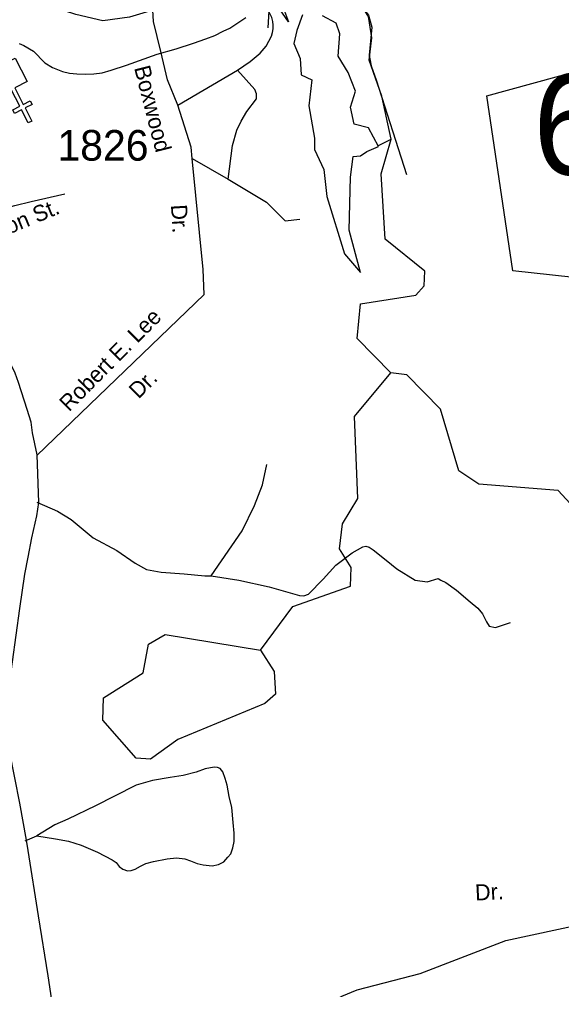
# Model space of a CAD drawing. Extents: x 884530 to 1028605, y 526725 to 653634.
# Drawn here: x 973593 to 975807, y 567730 to 571686 of the extents above; entities that cross this region are included whole.
import ezdxf

# ---------------------------------------------------------------- set-up
doc = ezdxf.new("R2010")
doc.units = 0
for name, color, linetype in [('Exist Boundary Political City Limit New', 7, 'Continuous'), ('Exist Cultural Church CELL', 7, 'Continuous'), ('Exist Hydrographic Bay Label', 7, 'Continuous'), ('Exist Hydrographic Creek Single Shore', 7, 'Continuous'), ('Exist Hydrographic Misc Water Feature', 7, 'Continuous'), ('Exist Hydrographic Pond Over 1500 Sq Ft', 7, 'Continuous'), ('Exist Road Non-System Type 51', 7, 'Continuous'), ('Exist Road Non-System Type 51 Label', 7, 'Continuous'), ('Exist Road Primary NC Attributed', 7, 'Continuous'), ('Exist Road Secondary Structure Standard Bridge Attributed CELL', 7, 'Continuous'), ('Exist Road Secondary Structure Standard Bridge CELL', 7, 'Continuous'), ('Exist Road Secondary Structure Standard Bridge Number Label', 7, 'Continuous'), ('Exist Road Secondary Type 41 Attributed', 7, 'Continuous'), ('Exist Road Secondary Type 51 Attributed', 7, 'Continuous'), ('Exist Road Secondary Type 51 Label', 7, 'Continuous'), ('Exist Road Secondary Type 51 Number Label', 7, 'Continuous'), ('Map Preparation Boundary City Limit Buffer Line', 7, 'Continuous')]:
    doc.layers.add(name, color=color, linetype=linetype)

msp = doc.modelspace()

# ---------------------------------------------------------------- linework, layer by layer
at = {"layer": 'Exist Boundary Political City Limit New'}
msp.add_lwpolyline([(977152.2, 570493), (975607.4, 570661.4), (975501.2, 571374.7), (976251.4, 571580.6)], dxfattribs=at)
at = {"layer": 'Exist Cultural Church CELL'}
msp.add_lwpolyline([(973624.4, 571433.5), (973573.9, 571407.3), (973608.8, 571339.6), (973637.2, 571354.3), (973644.6, 571340.1), (973616.1, 571325.4), (973643.7, 571272), (973629.5, 571264.7), (973601.9, 571318.1), (973573.4, 571303.4), (973566.1, 571317.6), (973594.6, 571332.3), (973559.6, 571400), (973508.3, 571373.6), (973459.5, 571468.2), (973575.6, 571528.1)], close=True, dxfattribs=at)
at = {"layer": 'Exist Hydrographic Bay Label'}
msp.add_lwpolyline([(974577.6, 569113.7), (974632.9, 569027.3), (974638.2, 568935.3), (974595.1, 568896.8), (974239.9, 568749.7), (974128.5, 568669.9), (974070.4, 568674.3), (973933.9, 568828.1), (973937, 568919.9), (974099, 569021.7), (974119.9, 569139.3), (974187.9, 569177.4), (974577.6, 569113.7)], dxfattribs=at)
at = {"layer": 'Exist Hydrographic Creek Single Shore'}
for points in [[(975070.2, 571056.5), (975111.1, 571198.4), (975073.1, 571373.9), (975020.5, 571520.1), (975032.2, 571610.7), (975017.6, 571698.4), (974973.7, 571768.6), (974859.7, 571754), (974832.7, 571758.6)], [(975058.5, 571172.1), (975111.1, 571198.4)], [(975108.9, 570245.1), (974971.8, 570385.7), (974985.1, 570526.6), (975211.4, 570561.4), (975246.1, 570600.1), (975248.2, 570659.1), (975086, 570790.3), (975070.2, 571056.5)], [(975921.1, 569624.8), (975792.6, 569765.3), (975468.3, 569791.6), (975386.7, 569845.7), (975312.2, 570096.6), (975175.1, 570237.2), (975108.9, 570245.1)]]:
    msp.add_lwpolyline(points, dxfattribs=at)
at = {"layer": 'Exist Hydrographic Misc Water Feature'}
msp.add_lwpolyline([(974577.6, 569113.7), (974708.7, 569291.6), (974945.2, 569375.4), (974947.8, 569450.9), (974900.3, 569527.3), (974912.2, 569628.8), (974974.3, 569732.5), (974960.8, 570067.6), (975108.9, 570245.1)], dxfattribs=at)
at = {"layer": 'Exist Hydrographic Pond Over 1500 Sq Ft'}
msp.add_lwpolyline([(974748.7, 571705.7), (974725.3, 571641.4), (974713.6, 571588.8), (974739.9, 571527.4), (974742.8, 571460.1), (974786.7, 571439.7), (974775, 571334.4), (974798.4, 571202.8), (974798.4, 571156.6), (974836.4, 571074.8), (974848.1, 570964.5), (974920.8, 570730.8), (974985.1, 570654.8), (974938.7, 570827.1), (974944.5, 571042.6), (974956.2, 571127.4), (974985.4, 571130.3), (975011.7, 571147.9), (975058.5, 571168.3), (975017.6, 571244.4), (974959.1, 571259), (974944.5, 571329.1), (974965, 571393.5), (974935.7, 571469.5), (974894.8, 571536.7), (974900.7, 571627.4), (974886, 571671.2), (974830.5, 571700.5)], dxfattribs=at)
at = {"layer": 'Exist Road Non-System Type 51'}
for p, q in [((974240.3, 571336.3), (974483.4, 571480)), ((974298.6, 571119.7), (974445.9, 571035.4))]:
    msp.add_line(p, q, dxfattribs=at)
for points in [[(974802, 571950.9), (974883.7, 571867.2), (974932.5, 571810.8), (975018, 571704), (975031.6, 571655.5), (975020.5, 571541.1), (975028.4, 571497.4), (975049.1, 571440.1), (975173, 571054.6)], [(974137.2, 571723.8), (974041.9, 571695.5), (973934.3, 571681.1), (973823.5, 571707), (973777.6, 571721.4), (973733.8, 571739.8), (973697.2, 571744.6)], [(974170.4, 571555.3), (974141.1, 571677.8), (974137.2, 571723.8)], [(974483.4, 571480), (974534.6, 571515.1), (974559.6, 571534.7), (974576.5, 571548.8), (974600, 571577.8), (974621.8, 571618.6), (974626.3, 571632.5), (974629.1, 571647.9), (974629.1, 571663.4), (974627, 571677.6), (974623, 571693.8), (974614.2, 571713.3), (974605.3, 571726.7), (974592.8, 571740.4)], [(974240.3, 571336.3), (974197.4, 571440.1), (974170.4, 571555.3)], [(974445.9, 571035.4), (974462.7, 571172), (974480.9, 571234.5), (974498, 571271.5), (974521.7, 571311.3), (974560.5, 571363.1), (974561.1, 571383), (974554, 571400.1), (974483.4, 571480)], [(974298.6, 571119.7), (974294.7, 571165.8), (974240.3, 571336.3)], [(973664.6, 569907.8), (974347.8, 570564.8), (974342.6, 570667.1), (974298.6, 571119.7)], [(974445.9, 571035.4), (974601.2, 570941.1), (974678.5, 570864.4), (974737.2, 570872.4)], [(974376.3, 569416.8), (974501.9, 569601.4), (974552.5, 569704.8), (974585.3, 569788.1), (974602.9, 569871.4)], [(973663.8, 569717.2), (973749, 569681.5), (973804.4, 569647.2), (973894, 569572.5), (973990.4, 569520.5), (974065.8, 569469.2), (974111.6, 569443.1), (974171.9, 569431.6), (974265.1, 569425.1), (974350, 569416.9), (974376.3, 569416.8)], [(974376.3, 569416.8), (974489.5, 569399.4), (974613.2, 569372.3), (974736.7, 569337.6), (974754.1, 569336.2), (974773.7, 569342.5), (974833.2, 569404), (974885, 569461.2), (974951.7, 569510.6), (974995, 569535.7), (975007.3, 569538.5), (975021.4, 569534.7), (975037.3, 569523.4), (975090, 569481), (975134.5, 569446.4), (975208.6, 569399.4), (975257.5, 569392.6), (975302.6, 569406.7), (975314.1, 569400.3), (975333.5, 569390), (975377.3, 569359), (975432.7, 569311.4), (975464.9, 569285.6), (975482.9, 569262.4), (975499.6, 569230.3), (975511.3, 569212.2), (975537.3, 569206.7), (975597.5, 569226.4)], [(973616.5, 568336.5), (973663.6, 568357.4), (973741, 568344.9), (973793.6, 568335.3), (973844.7, 568319.2), (973912.1, 568289.8), (973972, 568259), (973988.7, 568248.6), (974000, 568232.1), (974015.9, 568220.4), (974034.6, 568214.1), (974049.2, 568215.6), (974065, 568221.4), (974086.9, 568232.9), (974108.8, 568244.4), (974140.2, 568252.7), (974196.6, 568263.4), (974234.2, 568267.4), (974268.7, 568263.2), (974291.9, 568254.5), (974318.8, 568244.4), (974343.8, 568238.1), (974379.4, 568235), (974405.4, 568240.2), (974427.4, 568250.6), (974444.2, 568269.5), (974455.7, 568284.1), (974465, 568308.1), (974469.2, 568334.2), (974469.2, 568367.7), (974466.1, 568411.6), (974460.9, 568472.1), (974449.3, 568517.1), (974441, 568563), (974433.6, 568591.2), (974423.3, 568618.1), (974412.2, 568631.3), (974401.1, 568636.3), (974388.5, 568637.4), (974351, 568629.9), (974315.3, 568616.2), (974261.1, 568603.1), (974209.2, 568595.3), (974136.5, 568582.8), (974070, 568564.1), (973981.4, 568519.4), (973903.8, 568479.3), (973790.5, 568425.6), (973737.2, 568401.7), (973663.6, 568357.4)], [(973761.6, 567490.3), (973835.8, 567461.2), (973899.2, 567430.4), (974030.4, 567352.5), (974077.2, 567334.4), (974113.5, 567325.9), (974143.3, 567325.8), (974192.9, 567333.6), (974333.6, 567366.9), (974501.6, 567406.7), (974601.9, 567433), (974662.4, 567454), (974694.6, 567471.1), (974718.7, 567490.4), (974737.8, 567510.6), (974784.1, 567579.5), (974827.5, 567635.7), (974874.3, 567680.7), (974908.9, 567703), (974972.2, 567728.4), (975229.1, 567795.1), (975578.2, 567930.1), (975900.8, 567998.9)]]:
    msp.add_lwpolyline(points, dxfattribs=at)
at = {"layer": 'Exist Road Primary NC Attributed'}
for points in [[(973545.5, 568745.7), (973553.5, 568779), (973549.8, 568846), (973549.7, 568958.1), (973595, 569284.1), (973614.8, 569424.4), (973629, 569493.3), (973643.8, 569572.9), (973664.1, 569661.6), (973672, 569716.9), (973665.9, 569910.5), (973646.4, 570000.2), (973640.5, 570043.7), (973625, 570095.9), (973588.8, 570205.2), (973575.7, 570244.1), (973543.5, 570311.2), (973495.2, 570414.8), (973488.4, 570439.1), (973433.5, 570554.6), (973411.7, 570611.4), (973332.5, 570748.2), (973277.5, 570832.8)], [(974291.4, 565746.4), (974237.3, 565855.2), (974165.7, 565987.2), (974098.4, 566118.8), (974027.7, 566259.1), (973986.6, 566343.8), (973955.2, 566417.7), (973932.5, 566470.2), (973893.8, 566575.9), (973873.1, 566690), (973822.5, 566980.4), (973802.3, 567158.5), (973782.6, 567312.6), (973779.1, 567328.7), (973755.1, 567492), (973741.2, 567578.6), (973710.8, 567785.9), (973671.3, 568031.4), (973628.5, 568297.7), (973622, 568340), (973595.1, 568490.5), (973554.6, 568696.4), (973545.5, 568745.7)]]:
    msp.add_lwpolyline(points, dxfattribs=at)
at = {"layer": 'Exist Road Secondary Structure Standard Bridge Attributed CELL'}
msp.add_lwpolyline([(974692, 571676.2), (974553.6, 571877), (974773.8, 571772.3), (974646.4, 571797.9)], close=True, dxfattribs=at)
at = {"layer": 'Exist Road Secondary Structure Standard Bridge CELL'}
msp.add_line((974609.1, 571652.3), (974612.7, 571721.2), dxfattribs=at)
at = {"layer": 'Exist Road Secondary Type 41 Attributed'}
msp.add_lwpolyline([(973277.5, 570832.8), (973363.8, 570864.3), (973436.9, 570886.7), (973519.8, 570912.1), (973573.8, 570927.7), (973641, 570943.5), (973779.2, 570975.1)], dxfattribs=at)
at = {"layer": 'Exist Road Secondary Type 51 Attributed'}
msp.add_lwpolyline([(973591.5, 571588.4), (973611.5, 571579.8), (973650.6, 571556.4), (973696.4, 571509.2), (973727.8, 571490.1), (973769.3, 571474.7), (973797, 571467.7), (973826.9, 571464.5), (973860.9, 571463.5), (973897, 571464.1), (973931.1, 571469.1), (973967.5, 571479.7), (974030.3, 571499.7), (974155.9, 571545.3), (974232.7, 571566.6), (974303.6, 571590.2), (974354.1, 571606.6), (974390.6, 571621.2), (974425.4, 571637.9), (974451.9, 571651.2), (974517.9, 571694.3)], dxfattribs=at)
at = {"layer": 'Map Preparation Boundary City Limit Buffer Line'}
msp.add_lwpolyline([(977152.2, 570493), (975607.4, 570661.4), (975501.2, 571374.7), (976251.4, 571580.6)], dxfattribs=at)

# ---------------------------------------------------------------- texts
at = {"layer": 'Exist Road Non-System Type 51 Label'}
for s, height, rotation, p in [('Boxwood', 65.62, 284.3825, (974061, 571489.1)), ('Dr.', 65.62, 273.4674, (974211.6, 570929.9)), ('Robert E. Lee', 65.617, 45.0903, (973795.6, 570083.7)), ('Dr.', 65.62, 45.0903, (974079.3, 570135.9)), ('Dr.', 65.62, 2.9322, (975454.8, 568092.8))]:
    msp.add_text(s, height=height, rotation=rotation, dxfattribs=at).set_placement(p)
at = {"layer": 'Exist Road Secondary Structure Standard Bridge Number Label'}
msp.add_text('62', height=410.1, dxfattribs=at).set_placement((975689.8, 571052.7))
at = {"layer": 'Exist Road Secondary Type 51 Label'}
msp.add_text('Avon St.', height=65.62, rotation=22.3267, dxfattribs=at).set_placement((973456.3, 570770.7))
at = {"layer": 'Exist Road Secondary Type 51 Number Label'}
msp.add_text('1826', height=125, dxfattribs=at).set_placement((973748.4, 571110.5))

doc.saveas('drawing.dxf')
